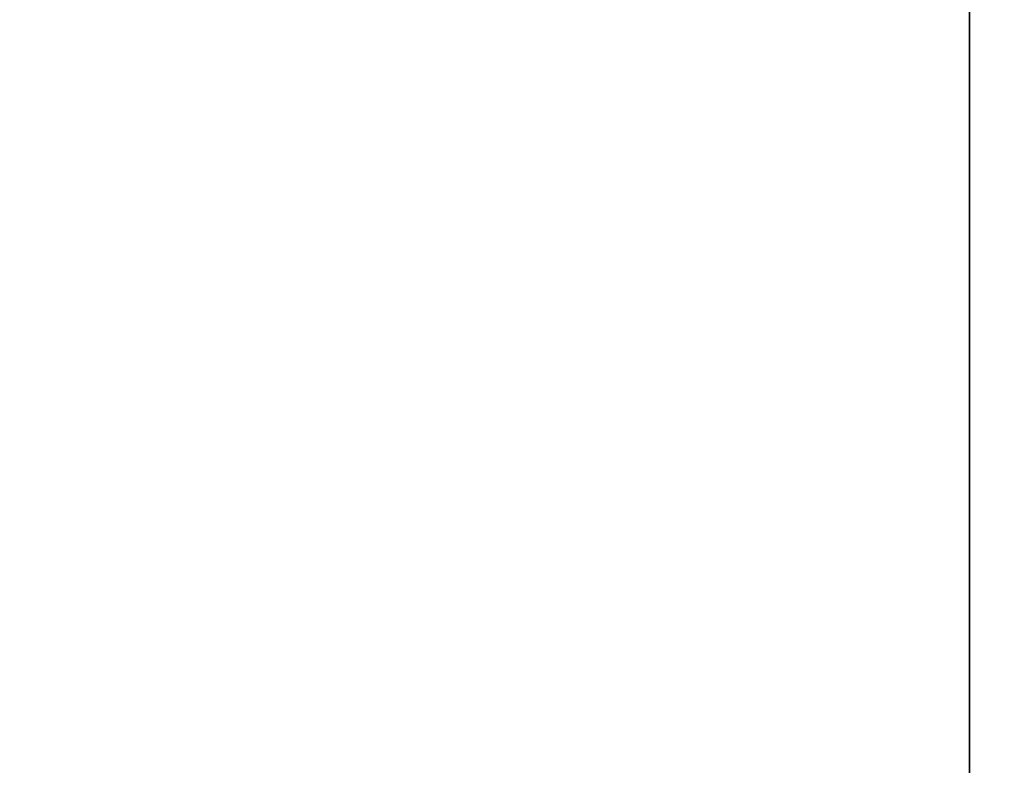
# Model space of a CAD drawing. Extents: x 0 to 80, y 0 to 80.
# Tile 345 of 656: x 9.0465 to 9.0876, y 35.3601 to 35.3912. Entities that reach past the tile are written whole.
import ezdxf

# ---------------------------------------------------------------- set-up
doc = ezdxf.new("R2010")
doc.units = 0
doc.header["$LTSCALE"] = 25.4
doc.layers.get('0').update_dxf_attribs({"color": 13, "linetype": 'CONTINUOUS'})

# ---------------------------------------------------------------- blocks, each defined once
blk = doc.blocks.new('ORBIT-I-KINKIET-20-7806-78')
at = {"color": 7}
blk.add_line((25.482746, 35.64608, 303.722137), (25.482746, 35.76836, 303.722137), dxfattribs=at)
mesh = blk.add_polyface(dxfattribs=at)
corners = [(25.482746, 35.64608, 303.722137), (24.774519, 35.76836, 304.122559), (25.482746, 35.76836, 303.722137)]
mesh.append_faces([[corners[k] for k in face] for face in [(0, 1, 2)]], dxfattribs={"color": 7})
mesh = blk.add_polyface(dxfattribs=at)
corners = [(25.482746, 35.64608, 303.722137), (24.774519, 35.64608, 304.122559), (24.774519, 35.76836, 304.122559)]
mesh.append_faces([[corners[k] for k in face] for face in [(0, 1, 2)]], dxfattribs={"color": 7})
mesh = blk.add_polyface(dxfattribs=at)
corners = [(25.935089, 35.76836, 344.928497), (25.202963, 35.64608, 344.543243), (25.935089, 35.64608, 344.928497)]
mesh.append_faces([[corners[k] for k in face] for face in [(0, 1, 2)]], dxfattribs={"color": 7})
mesh = blk.add_polyface(dxfattribs=at)
corners = [(25.935089, 35.76836, 344.928497), (25.202963, 35.76836, 344.543243), (25.202963, 35.64608, 344.543243)]
mesh.append_faces([[corners[k] for k in face] for face in [(0, 1, 2)]], dxfattribs={"color": 7})

msp = doc.modelspace()

# ---------------------------------------------------------------- block references
at = {"color": 0}
msp.add_blockref('ORBIT-I-KINKIET-20-7806-78', (-16.396614, -0.346078, -57.5), dxfattribs=at)

doc.saveas('drawing.dxf')
